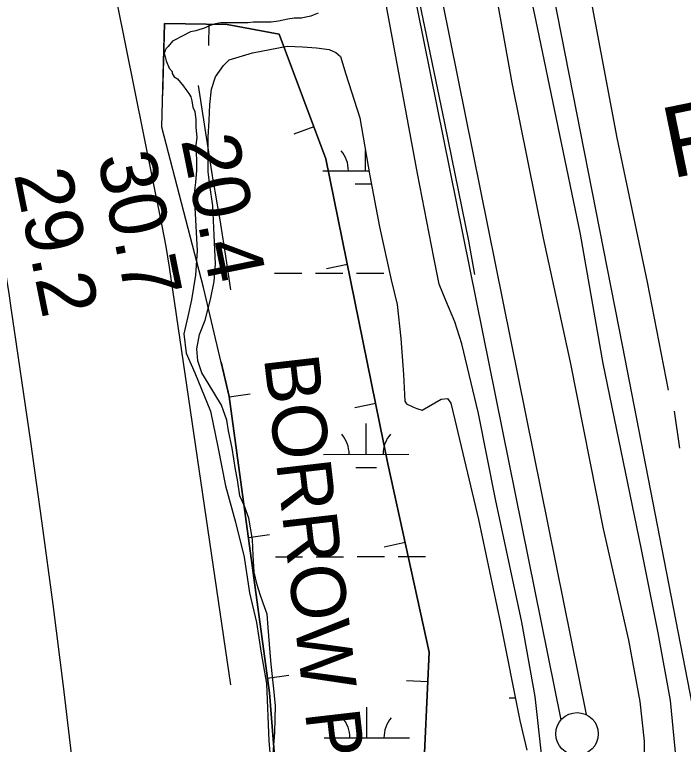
# Model space of a CAD drawing. Extents: x 3355724 to 3393621, y 594744 to 620174.
# Drawn here: x 3387638 to 3388422, y 602483 to 603340 of the extents above; entities that cross this region are included whole.
import ezdxf

# ---------------------------------------------------------------- set-up
doc = ezdxf.new("R2010")
doc.units = 0
for name, color, linetype in [('V-BORW-IDEN', 7, 'Continuous'), ('V-BORW-LINE', 7, 'Continuous'), ('V-FLOD-BASE', 7, 'Continuous'), ('V-LEVE-TOET', 7, 'Continuous'), ('V-RIVR-RANG', 7, 'Continuous'), ('V-RIVR-RANG-IDEN', 7, 'Continuous'), ('V-ROAD-CNTR', 7, 'Continuous'), ('V-SITE-VEGE', 7, 'Continuous'), ('V-SURV-LINE', 7, 'Continuous'), ('V-TOPO-MAJR', 7, 'Continuous'), ('V-TOPO-MINR', 7, 'Continuous'), ('V-TOPO-SHOR', 7, 'Continuous'), ('V-WETL-SWMP', 7, 'Continuous')]:
    doc.layers.add(name, color=color, linetype=linetype)

msp = doc.modelspace()

# ---------------------------------------------------------------- linework, layer by layer
at = {"layer": 'V-BORW-LINE'}
for p, q in [((3387865.64, 603328.42), (3387865.27, 603303.42)), ((3387988.79, 603207.95), (3387965.4, 603199.14)), ((3388028.11, 603046.46), (3388003.61, 603041.48)), ((3387889.33, 602891.32), (3387914.1, 602894.7)), ((3388061.27, 602883.19), (3388036.77, 602878.21)), ((3387911.89, 602726.25), (3387936.66, 602729.63)), ((3388095.79, 602720.21), (3388071.36, 602714.88)), ((3387934.45, 602561.18), (3387959.22, 602564.57)), ((3388122.27, 602556.68), (3388097.3, 602557.84))]:
    msp.add_line(p, q, dxfattribs=at)
for points in [[(3387947.87, 603316.63), (3388002.91, 603170.46), (3388075.62, 602812.58), (3388123.89, 602591.49), (3388116.43, 602431.11), (3388092.91, 602216.32), (3388060.14, 602119.89), (3387993.92, 602102.11), (3387971.8, 602124.63), (3387935.12, 602265.18), (3387913.95, 602349.92), (3387940.54, 602376.07), (3387946.05, 602425.55), (3387936.81, 602543.89), (3387889.27, 602891.73), (3387859.25, 603019.41), (3387810.27, 603207.54), (3387813.53, 603329.2), (3387887.08, 603328.09), (3387947.87, 603316.63)], [(3387947.87, 603316.63), (3387887.08, 603328.09), (3387813.53, 603329.2), (3387811.25, 603244.23)], [(3387879.82, 602931.95), (3387889.27, 602891.73), (3387936.81, 602543.89), (3387946.05, 602425.55), (3387940.54, 602376.07), (3387913.95, 602349.92), (3387935.12, 602265.18), (3387971.8, 602124.63), (3387993.92, 602102.11), (3388060.14, 602119.89), (3388092.91, 602216.32), (3388116.43, 602431.11), (3388123.89, 602591.49), (3388075.62, 602812.58), (3388002.91, 603170.46), (3387947.87, 603316.63)]]:
    msp.add_lwpolyline(points, dxfattribs=at)
at = {"layer": 'V-FLOD-BASE'}
msp.add_lwpolyline([(3388072.35, 603539.56), (3388088.53, 603472.3), (3388114.62, 603344), (3388142.12, 603212.24), (3388170.33, 603074.23), (3388177.4, 603034.7)], dxfattribs=at)
at = {"layer": 'V-LEVE-TOET'}
for points in [[(3388193.51, 603412.27), (3388221.08, 603259.69), (3388257.75, 603077.29), (3388289.46, 602931.67), (3388328.26, 602736.1), (3388357.84, 602605.73), (3388371.25, 602533.6), (3388376.27, 602487.12), (3388377.22, 602408.02), (3388376.66, 602365.68), (3388366.51, 602285.84), (3388350.78, 602215.7), (3388326.12, 602117.77), (3388311.01, 602068.45), (3388289.71, 602003.15), (3388271.14, 601953.12)], [(3388119.82, 601963.73), (3388132.97, 601974.19), (3388139.19, 601982.54), (3388150.21, 602006.86), (3388169.5, 602051.33), (3388188.03, 602113.16), (3388209.25, 602205.52), (3388244.92, 602331.94), (3388252.43, 602368.74), (3388257.14, 602415.26), (3388256.27, 602468.69), (3388248.41, 602539.45), (3388232.85, 602626.83), (3388201.85, 602771.08), (3388182.09, 602871.64), (3388162.39, 602953.46), (3388153.98, 602979.11), (3388143.49, 603004.06), (3388135.79, 603023.46), (3388129.45, 603054.67), (3388110.39, 603153.15), (3388070.83, 603366.76)]]:
    msp.add_lwpolyline(points, dxfattribs=at)
at = {"layer": 'V-ROAD-CNTR'}
msp.add_lwpolyline([(3388220.44, 603647.19), (3388269.96, 603361.8), (3388350.89, 602949.99), (3388437.82, 602503.34)], dxfattribs=at)
at = {"layer": 'V-SITE-VEGE'}
msp.add_lwpolyline([(3387993.93, 603341.23), (3387987.76, 603338.83), (3387985.3, 603337.63), (3387979.15, 603336.45), (3387974.22, 603335.27), (3387965.63, 603335.35), (3387958.25, 603334.19), (3387947.18, 603331.84), (3387938.57, 603330.69), (3387932.43, 603330.74), (3387917.7, 603330.88), (3387911.55, 603329.71), (3387906.64, 603329.75), (3387898.05, 603329.83), (3387879.63, 603330), (3387873.48, 603328.83), (3387866.09, 603326.44), (3387861.16, 603324.03), (3387850.07, 603320.45), (3387843.92, 603319.28), (3387834.05, 603314.45), (3387825.41, 603309.62), (3387822.95, 603308.41), (3387817.98, 603302.32), (3387815.5, 603299.89), (3387814.25, 603297.45), (3387812.99, 603293.77), (3387814.18, 603290.08), (3387815.37, 603285.16), (3387818.97, 603276.53), (3387822.62, 603272.81), (3387822.6, 603270.35), (3387825.02, 603266.65), (3387828.68, 603264.16), (3387835.97, 603255.5), (3387838.39, 603251.79), (3387842.03, 603246.85), (3387844.45, 603243.14), (3387845.63, 603238.22), (3387846.79, 603230.84), (3387849.21, 603225.91), (3387850.34, 603216.07), (3387850.26, 603207.48), (3387851.38, 603195.19), (3387850.07, 603186.6), (3387851.13, 603168.18), (3387851.03, 603157.13), (3387849.67, 603142.4), (3387848.33, 603130.14), (3387848.31, 603127.68), (3387851.89, 603062.3), (3387849.96, 603033.98), (3387845.33, 603004.97), (3387840.68, 602985.41), (3387836.03, 602965.16), (3387838.8, 602942.25), (3387848.99, 602919.36), (3387867.34, 602874.25), (3387876.24, 602832.48), (3387885.15, 602786.67), (3387896.75, 602744.23), (3387907, 602703.14), (3387913.2, 602661.36), (3387921.41, 602626.33), (3387926.91, 602590.62), (3387933.1, 602554.91), (3387936.02, 602487.5), (3387939.52, 602446.65)], dxfattribs=at)
at = {"layer": 'V-SURV-LINE'}
for points in [[(3388278.83, 602512.34), (3388056.89, 603611.71)], [(3388086.29, 603617.66), (3388308.23, 602518.29)]]:
    msp.add_lwpolyline(points, dxfattribs=at)
msp.add_circle((3388297.49, 602495.73), 25, dxfattribs=at)
at = {"layer": 'V-TOPO-MAJR'}
for points in [[(3387725.68, 603513.21), (3387810.35, 603091.72), (3387812.68, 603079.64), (3387814.88, 603067.54), (3387816.89, 603055.4), (3387818.78, 603043.25), (3387890.86, 602553.22)], [(3387772.55, 601981.78), (3387765.29, 602013.43), (3387758.2, 602046.87), (3387751.86, 602080.44), (3387746.62, 602114.2), (3387742.13, 602148.1), (3387706.51, 602456.1), (3387695, 602551.84), (3387682.93, 602647.5), (3387670, 602743.04), (3387656.51, 602838.52), (3387633.62, 602995.49), (3387631.13, 603012.42), (3387628.6, 603029.34), (3387626.02, 603046.26), (3387623.41, 603063.16), (3387600.06, 603212.79), (3387585.76, 603304.51), (3387571.47, 603396.24)]]:
    msp.add_lwpolyline(points, dxfattribs=at)
at = {"layer": 'V-TOPO-MINR'}
msp.add_lwpolyline([(3387852.91, 603256.37), (3387868.74, 603155.46), (3387870.73, 603143.05), (3387872.77, 603130.66), (3387874.89, 603118.28), (3387877.06, 603105.92), (3387879.22, 603093.54), (3387881.3, 603081.16), (3387883.26, 603068.76), (3387885.15, 603056.34), (3387890.98, 603016.69)], dxfattribs=at)
at = {"layer": 'V-TOPO-SHOR'}
msp.add_line((3388411.42, 602874.32), (3388417.75, 602830.96), dxfattribs=at)
for points in [[(3388286.15, 603492.9), (3388312.75, 603361.48), (3388344.27, 603194.95), (3388379.94, 603025.69), (3388404.45, 602899.08)], [(3388218.84, 603473.33), (3388248.96, 603333.88), (3388301.02, 603081.9), (3388327.8, 602930.3), (3388372.33, 602714.03), (3388392.21, 602614.32), (3388406.62, 602534.82), (3388412.2, 602478.2), (3388416.41, 602429), (3388413.82, 602395.96), (3388411.96, 602346.06), (3388402.76, 602272.55), (3388392.81, 602224.65), (3388377.52, 602158.53), (3388356.16, 602091.04), (3388314.72, 601982.36), (3388257.23, 601832.51), (3388198.41, 601674.56), (3388183.71, 601634.06)]]:
    msp.add_lwpolyline(points, dxfattribs=at)
at = {"layer": 'V-WETL-SWMP'}
for p, q in [((3388049.2, 603156.44), (3388049.14, 603179.95)), ((3387999.2, 603156.31), (3388053.18, 603156.45)), ((3388037.25, 603140.98), (3388056.04, 603141.02)), ((3387942.68, 603036.09), (3387974.68, 603036.17)), ((3387990.68, 603036.21), (3388022.68, 603036.3)), ((3388038.67, 603036.34), (3388070.67, 603036.42)), ((3388050.08, 602823.76), (3388049.98, 602859.76)), ((3388000.08, 602823.63), (3388100.08, 602823.9)), ((3388038.12, 602808.3), (3388062.12, 602808.36)), ((3387943.55, 602703.41), (3387975.55, 602703.5)), ((3387991.55, 602703.54), (3388023.55, 602703.62)), ((3388039.55, 602703.67), (3388071.55, 602703.75)), ((3388087.55, 602703.79), (3388119.55, 602703.87)), ((3388217.89, 602537.96), (3388225.1, 602537.98)), ((3388050.95, 602491.09), (3388050.85, 602527.09)), ((3388000.95, 602490.96), (3388100.95, 602491.22))]:
    msp.add_line(p, q, dxfattribs=at)
msp.add_lwpolyline([(3387941.15, 602472.43), (3387943.09, 602497.38), (3387943.66, 602529.07), (3387941.56, 602551.99), (3387938.79, 602577.6), (3387937.39, 602591.08), (3387935.27, 602620.73), (3387933.87, 602636.23), (3387929.11, 602649.03), (3387925.71, 602659.13), (3387922.3, 602670.58), (3387918.88, 602685.4), (3387917.47, 602704.95), (3387916.73, 602723.82), (3387912.61, 602748.75), (3387907.17, 602762.89), (3387901.73, 602775.01), (3387898.98, 602793.88), (3387896.92, 602806.01), (3387892.79, 602830.94), (3387888.68, 602851.15), (3387886.61, 602863.95), (3387880.49, 602881.46), (3387864.9, 602907.03), (3387857.44, 602919.14), (3387852.68, 602933.28), (3387851.28, 602947.44), (3387854.6, 602964.3), (3387861.29, 602981.18), (3387867.27, 603005.47), (3387871.93, 603026.38), (3387873.21, 603047.29), (3387871.75, 603080.99), (3387870.29, 603115.37), (3387866.84, 603139.63), (3387864.76, 603155.13), (3387864.71, 603172.66), (3387864.63, 603195.58), (3387865.92, 603215.14), (3387866.53, 603234.01), (3387868.49, 603252.22), (3387873.17, 603266.4), (3387882.56, 603279.91), (3387889.28, 603286.67), (3387916.89, 603294.85), (3387957.32, 603302.4), (3387975.52, 603301.79), (3387991.71, 603300.49), (3388006.55, 603298.52), (3388014.65, 603295.17), (3388020.06, 603290.47), (3388026.19, 603269.59), (3388042.54, 603218.41), (3388054.22, 603150.35), (3388065.88, 603090.39), (3388079.57, 603028.41), (3388086.4, 602999.44), (3388090.58, 602959.68), (3388094.09, 602917.22), (3388095.54, 602886.21), (3388097.57, 602882.84), (3388105.67, 602878.83), (3388109.72, 602877.49), (3388115.8, 602875.49), (3388138, 602888.37), (3388145.42, 602889.07), (3388149.48, 602883.69), (3388154.26, 602864.15), (3388181.71, 602747.37), (3388207.73, 602625.42), (3388230.35, 602511.56), (3388238.56, 602476.53)], dxfattribs=at)
for centre, start, end in [((3387993.96, 603156.77), 359.37818, 40.92184), ((3387994.83, 602824.09), 359.37818, 40.92184), ((3388105.32, 602824.38), 139.37818, 180.92184), ((3387995.7, 602491.42), 359.37818, 40.92184), ((3388106.19, 602491.71), 139.37818, 180.92184)]:
    msp.add_arc(centre, 35.25, start, end, dxfattribs=at)

# ---------------------------------------------------------------- texts
at = {"layer": 'V-BORW-IDEN'}
msp.add_text('BORROW PIT', height=64, rotation=276.61248, dxfattribs=at).set_placement((3387930.05, 602937.04))
at = {"layer": 'V-RIVR-RANG'}
for s, p in [('20.4', (3387832.66, 603192.43)), ('30.7', (3387734.69, 603172.34)), ('29.2', (3387636.73, 603152.26))]:
    msp.add_text(s, height=67, rotation=281.44833, dxfattribs=at).set_placement(p)
at = {"layer": 'V-RIVR-RANG-IDEN'}
msp.add_text('R-181.6', height=83, rotation=11.58752, dxfattribs=at).set_placement((3388408.24, 603147.06))

doc.saveas('drawing.dxf')
